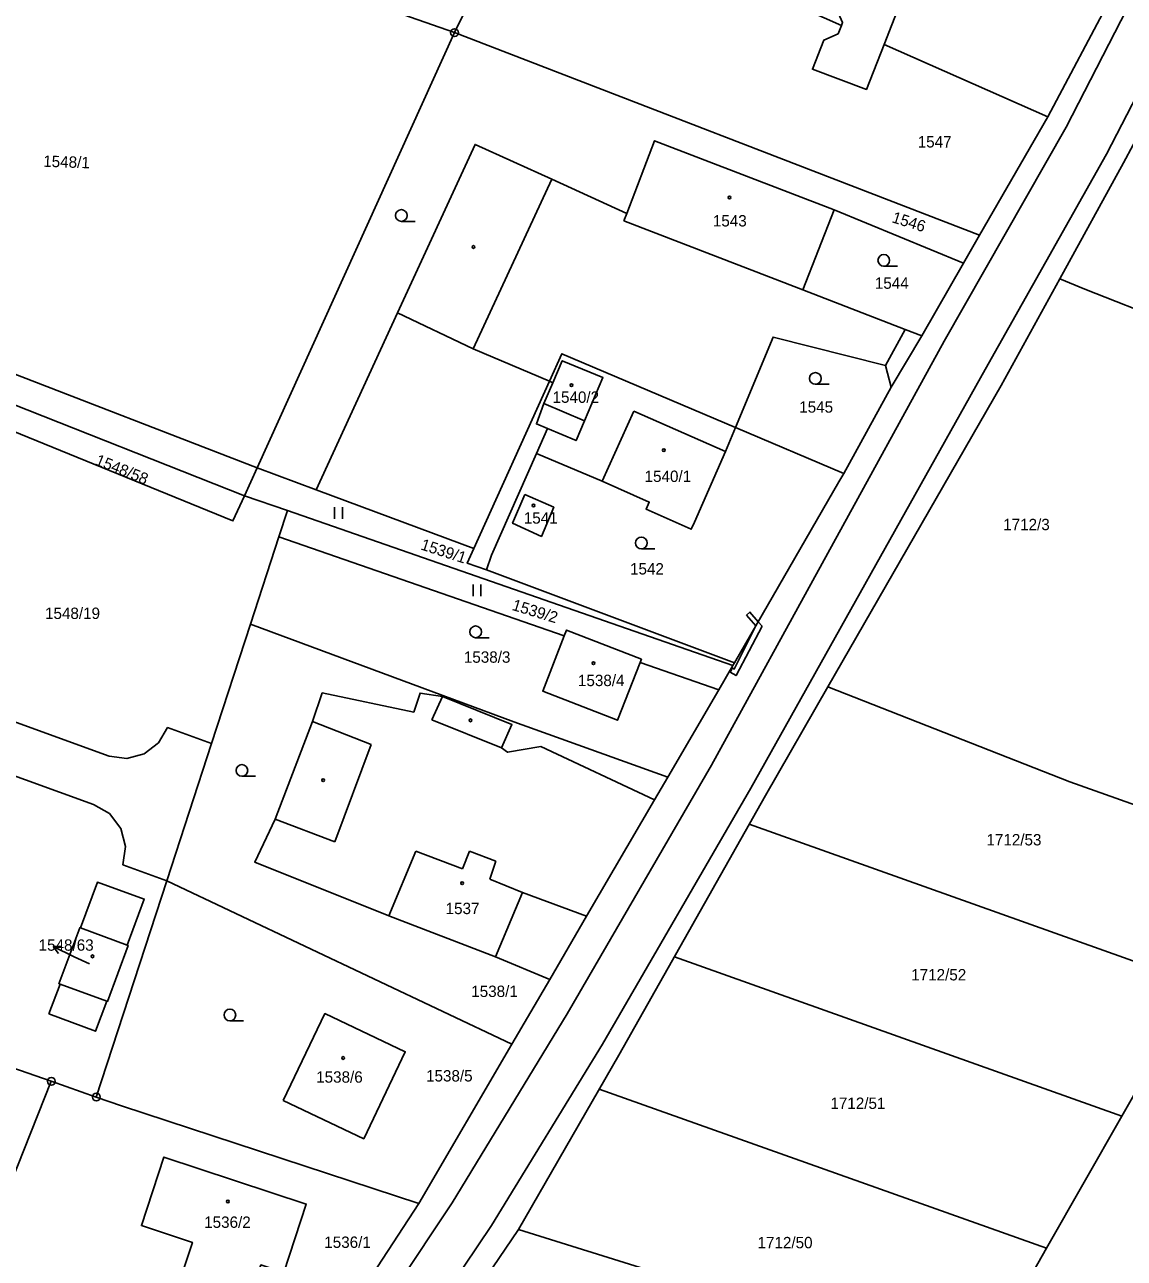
# Model space of a CAD drawing. Extents: x -587171 to -555306, y -1167727 to -1074732.
# Drawn here: x -559552.9 to -559411.8, y -1075888.7 to -1075730.3 of the extents above; entities that cross this region are included whole.
import ezdxf

# ---------------------------------------------------------------- set-up
doc = ezdxf.new("R2010")
doc.units = 0
for name, color, linetype in [('Hranice parcel', 7, 'Continuous'), ('Parcelní čísla', 7, 'Continuous'), ('Pop  PČ popisy', 7, 'Continuous'), ('Vnitřní kresba', 7, 'Continuous'), ('Věcná břemena k části', 7, 'Continuous'), ('Značky bodu BP', 7, 'Continuous'), ('Značky budov', 7, 'Continuous'), ('Značky kultur', 7, 'Continuous')]:
    doc.layers.add(name, color=color, linetype=linetype)

msp = doc.modelspace()

# ---------------------------------------------------------------- linework, layer by layer
at = {"layer": 'Hranice parcel'}
for p, q in [((-559522.59, -1075722.59), (-559497.7, -1075731.34)), ((-559421.59, -1075742.17), (-559411.85, -1075723.77)), ((-559497.7, -1075731.34), (-559523.02, -1075787.2)), ((-559430.34, -1075757.33), (-559497.7, -1075731.34)), ((-559421.59, -1075742.17), (-559442.58, -1075732.86)), ((-559411.86, -1075748.06), (-559407.41, -1075739.7)), ((-559430.34, -1075757.33), (-559421.59, -1075742.17)), ((-559420.04, -1075762.95), (-559411.86, -1075748.06)), ((-559432.4, -1075760.96), (-559449, -1075754.08)), ((-559432.4, -1075760.96), (-559430.34, -1075757.33)), ((-559591.71, -1075760.7), (-559523.02, -1075787.2)), ((-559437.72, -1075770.27), (-559432.4, -1075760.96)), ((-559441.66, -1075776.84), (-559437.72, -1075770.27)), ((-559485.53, -1075776.1), (-559495.22, -1075797.58)), ((-559485.53, -1075776.1), (-559485.08, -1075776.29)), ((-559524.66, -1075790.79), (-559559.45, -1075777.02)), ((-559447.75, -1075787.93), (-559441.66, -1075776.84)), ((-559485.78, -1075782.16), (-559487.18, -1075785.36)), ((-559447.75, -1075787.93), (-559461.66, -1075782.02)), ((-559523.02, -1075787.2), (-559524.66, -1075790.79)), ((-559524.66, -1075790.79), (-559519.14, -1075792.71)), ((-559519.14, -1075792.71), (-559520.23, -1075796.07)), ((-559519.14, -1075792.71), (-559461.97, -1075812.59)), ((-559520.23, -1075796.07), (-559523.87, -1075807.27)), ((-559483.63, -1075808.8), (-559520.23, -1075796.07)), ((-559523.87, -1075807.27), (-559528.88, -1075822.62)), ((-559463.78, -1075815.7), (-559473.88, -1075812.19)), ((-559463.78, -1075815.7), (-559461.97, -1075812.59)), ((-559461.97, -1075812.59), (-559461.76, -1075812.24)), ((-559470.33, -1075826.93), (-559463.78, -1075815.7)), ((-559457.82, -1075829.29), (-559449.79, -1075815.32)), ((-559528.88, -1075822.62), (-559534.61, -1075840.22)), ((-559470.33, -1075826.93), (-559472.03, -1075829.84)), ((-559480.75, -1075844.78), (-559472.03, -1075829.84)), ((-559459.89, -1075832.96), (-559402.4, -1075853.44)), ((-559543.66, -1075867.99), (-559534.61, -1075840.22)), ((-559534.61, -1075840.22), (-559490.33, -1075861.19)), ((-559412.07, -1075870.43), (-559469.49, -1075849.99)), ((-559402.4, -1075853.44), (-559412.07, -1075870.43)), ((-559490.33, -1075861.19), (-559502.27, -1075881.67)), ((-559558.96, -1075889.73), (-559549.44, -1075865.97)), ((-559549.44, -1075865.97), (-559543.66, -1075867.99)), ((-559421.75, -1075887.41), (-559479.13, -1075866.99)), ((-559412.07, -1075870.43), (-559421.75, -1075887.41)), ((-559489.49, -1075884.98), (-559471.83, -1075890.5)), ((-559421.75, -1075887.41), (-559430.88, -1075903.46))]:
    msp.add_line(p, q, dxfattribs=at)
for points in [[(-559448.05, -1075730.43), (-559488.45, -1075712.5), (-559497.7, -1075731.34)], [(-559448.05, -1075730.43), (-559447.9, -1075730.05), (-559449.06, -1075727.42), (-559448.55, -1075726.08), (-559449.62, -1075723.49), (-559455.07, -1075721.38), (-559453.89, -1075718.33), (-559454.44, -1075717.24), (-559452.94, -1075713.51), (-559441.55, -1075717.87), (-559440.36, -1075720.4), (-559442.05, -1075724.67), (-559440.6, -1075727.83), (-559442.58, -1075732.86)], [(-559442.58, -1075732.86), (-559444.85, -1075738.64), (-559451.78, -1075736.05), (-559450.3, -1075732.31), (-559448.49, -1075731.49), (-559448.05, -1075730.43)], [(-559449, -1075754.08), (-559472.03, -1075745.22), (-559475.6, -1075754.58), (-559485.2, -1075750.17), (-559495.07, -1075745.69), (-559505.01, -1075767.33), (-559495.3, -1075771.92), (-559485.53, -1075776.1)], [(-559437.72, -1075770.27), (-559439.87, -1075769.44), (-559453, -1075764.36), (-559449, -1075754.08)], [(-559420.04, -1075762.95), (-559427.55, -1075776.63), (-559449.79, -1075815.32)], [(-559363.59, -1075785.24), (-559416.84, -1075764.27), (-559420.04, -1075762.95)], [(-559461.66, -1075782.02), (-559456.82, -1075770.42), (-559442.39, -1075774.07), (-559441.66, -1075776.84)], [(-559461.66, -1075782.02), (-559483.94, -1075772.57), (-559485.53, -1075776.1)], [(-559485.08, -1075776.29), (-559483.88, -1075773.46), (-559478.67, -1075775.62), (-559481.04, -1075781.16), (-559482.1, -1075783.71), (-559485.78, -1075782.16)], [(-559485.08, -1075776.29), (-559486.22, -1075778.97), (-559487.19, -1075781.57), (-559485.78, -1075782.16)], [(-559524.66, -1075790.79), (-559526.13, -1075794.02), (-559560.86, -1075779.87)], [(-559487.18, -1075785.36), (-559478.76, -1075788.92), (-559472.71, -1075791.61), (-559473.12, -1075792.52), (-559467.32, -1075795.09), (-559466.92, -1075794.18), (-559462.93, -1075785.1), (-559461.66, -1075782.02)], [(-559495.22, -1075797.58), (-559515.09, -1075790.17), (-559515.46, -1075790.03), (-559523.02, -1075787.2)], [(-559461.76, -1075812.24), (-559448.41, -1075789.01), (-559447.75, -1075787.93)], [(-559488.66, -1075790.63), (-559490.26, -1075794.33), (-559486.55, -1075796.03), (-559484.97, -1075792.27), (-559488.66, -1075790.63)], [(-559461.76, -1075812.24), (-559493.61, -1075800.32), (-559496.07, -1075799.47), (-559495.22, -1075797.58)], [(-559470.33, -1075826.93), (-559490.08, -1075819.83), (-559523.87, -1075807.27)], [(-559473.88, -1075812.19), (-559476.78, -1075819.63), (-559486.38, -1075815.89), (-559483.63, -1075808.8)], [(-559483.63, -1075808.8), (-559483.34, -1075808.05), (-559473.72, -1075811.79), (-559473.88, -1075812.19)], [(-559528.88, -1075822.62), (-559534.52, -1075820.57), (-559535.7, -1075822.54), (-559537.52, -1075823.92), (-559539.74, -1075824.51), (-559542.01, -1075824.24), (-559576.54, -1075811.71)], [(-559449.79, -1075815.32), (-559418.75, -1075827.52), (-559387.44, -1075838.67)], [(-559472.03, -1075829.84), (-559486.62, -1075822.98), (-559490.89, -1075823.72), (-559491.67, -1075823.15), (-559490.33, -1075820.17), (-559499.26, -1075816.56), (-559502.11, -1075816.14), (-559502.94, -1075818.57), (-559514.68, -1075816.11), (-559515.91, -1075819.8), (-559520.72, -1075832.3), (-559523.34, -1075837.86), (-559506.13, -1075844.71), (-559492.45, -1075849.98), (-559488.99, -1075841.72), (-559480.75, -1075844.78)], [(-559579.43, -1075817.58), (-559544.03, -1075830.42), (-559541.96, -1075831.6), (-559540.5, -1075833.5), (-559539.9, -1075835.81), (-559540.25, -1075838.17), (-559534.61, -1075840.22)], [(-559489.49, -1075884.98), (-559476.6, -1075862.6), (-559457.82, -1075829.29)], [(-559549.77, -1075857.33), (-559548.29, -1075853.5), (-559548.46, -1075853.44), (-559545.79, -1075846.25), (-559545.68, -1075846.29), (-559543.51, -1075840.41), (-559537.51, -1075842.58), (-559539.68, -1075848.49), (-559539.58, -1075848.53), (-559542.21, -1075855.72), (-559542.32, -1075855.67), (-559543.75, -1075859.55), (-559549.77, -1075857.33)], [(-559480.75, -1075844.78), (-559485.49, -1075852.9), (-559490.33, -1075861.19)], [(-559519.67, -1075868.44), (-559514.32, -1075857.27), (-559504.03, -1075862.18), (-559509.35, -1075873.35), (-559519.67, -1075868.44)], [(-559569.13, -1075859.16), (-559557.63, -1075863.12), (-559549.44, -1075865.97)], [(-559502.27, -1075881.67), (-559540.43, -1075869.12), (-559543.66, -1075867.99)], [(-559519.61, -1075890.5), (-559522.54, -1075889.54), (-559524.63, -1075895.85), (-559533.41, -1075892.96), (-559531.34, -1075886.65), (-559537.87, -1075884.5), (-559535, -1075875.71), (-559516.73, -1075881.73), (-559519.61, -1075890.5)], [(-559517.9, -1075903.49), (-559512.23, -1075896.93), (-559502.27, -1075881.67)], [(-559489.49, -1075884.98), (-559503.48, -1075905.62), (-559519.01, -1075923.07)]]:
    msp.add_lwpolyline(points, dxfattribs=at)
at = {"layer": 'Pop  PČ popisy'}
for p, q in [((-559549.19, -1075848.66), (-559548.07, -1075848.65)), ((-559546.49, -1075849.98), (-559549.19, -1075848.66)), ((-559549.19, -1075848.66), (-559548.51, -1075849.55)), ((-559544.55, -1075850.91), (-559546.49, -1075849.98))]:
    msp.add_line(p, q, dxfattribs=at)
at = {"layer": 'Vnitřní kresba'}
for p, q in [((-559419.23, -1075743.47), (-559389.37, -1075685.41)), ((-559383.76, -1075688.04), (-559414.04, -1075746.95)), ((-559419.23, -1075743.47), (-559434.89, -1075770.95)), ((-559429.63, -1075774.59), (-559414.04, -1075746.95)), ((-559495.3, -1075771.92), (-559485.2, -1075750.17)), ((-559475.6, -1075754.58), (-559475.96, -1075755.51)), ((-559475.96, -1075755.51), (-559453, -1075764.36)), ((-559505.01, -1075767.33), (-559515.46, -1075790.03)), ((-559442.39, -1075774.07), (-559439.87, -1075769.44)), ((-559434.89, -1075770.95), (-559464.74, -1075825.38)), ((-559459.66, -1075828.32), (-559429.63, -1075774.59)), ((-559481.04, -1075781.16), (-559486.22, -1075778.97)), ((-559474.7, -1075779.94), (-559478.76, -1075788.92)), ((-559462.93, -1075785.1), (-559474.7, -1075779.94)), ((-559492.96, -1075798.43), (-559487.18, -1075785.36)), ((-559493.61, -1075800.32), (-559492.96, -1075798.43)), ((-559499.26, -1075816.56), (-559500.63, -1075819.58)), ((-559508.39, -1075822.73), (-559515.91, -1075819.8)), ((-559500.63, -1075819.58), (-559491.67, -1075823.15)), ((-559513.07, -1075835.24), (-559508.39, -1075822.73)), ((-559464.74, -1075825.38), (-559483.24, -1075857.3)), ((-559478.72, -1075861.21), (-559459.66, -1075828.32)), ((-559520.72, -1075832.3), (-559513.07, -1075835.24)), ((-559502.67, -1075836.44), (-559506.13, -1075844.71)), ((-559496.68, -1075838.71), (-559502.67, -1075836.44)), ((-559495.79, -1075836.42), (-559496.68, -1075838.71)), ((-559492.39, -1075837.73), (-559495.79, -1075836.42)), ((-559493.18, -1075840.04), (-559492.39, -1075837.73)), ((-559488.99, -1075841.72), (-559493.18, -1075840.04)), ((-559545.68, -1075846.29), (-559539.68, -1075848.49)), ((-559492.45, -1075849.98), (-559485.49, -1075852.9)), ((-559548.29, -1075853.5), (-559542.32, -1075855.67)), ((-559483.24, -1075857.3), (-559497.99, -1075881.59)), ((-559492.95, -1075884.49), (-559478.72, -1075861.21)), ((-559497.99, -1075881.59), (-559510.94, -1075900.97)), ((-559506.4, -1075904.43), (-559492.95, -1075884.49))]:
    msp.add_line(p, q, dxfattribs=at)
at = {"layer": 'Věcná břemena k části'}
for points in [[(-559460.25, -1075806.13), (-559459.05, -1075807.52), (-559458.73, -1075806.97), (-559459.8, -1075805.74)], [(-559458.24, -1075807.54), (-559458.73, -1075806.97), (-559459.05, -1075807.52), (-559461.81, -1075813.05), (-559462.05, -1075812.9), (-559462.33, -1075813.43), (-559461.57, -1075813.89)]]:
    msp.add_lwpolyline(points, close=True, dxfattribs=at)
at = {"layer": 'Značky bodu BP'}
for centre, radius in [((-559497.7, -1075731.34), 0.5), ((-559497.7, -1075731.34), 0.0303), ((-559549.44, -1075865.97), 0.5), ((-559549.44, -1075865.97), 0.0303), ((-559543.66, -1075867.99), 0.5), ((-559543.66, -1075867.99), 0.0303)]:
    msp.add_circle(centre, radius, dxfattribs=at)
at = {"layer": 'Značky budov'}
for centre in [(-559462.43, -1075752.5), (-559495.28, -1075758.86), (-559482.7, -1075776.59), (-559470.86, -1075784.93), (-559487.55, -1075792.04), (-559479.88, -1075812.3), (-559495.64, -1075819.63), (-559514.57, -1075827.31), (-559496.73, -1075840.54), (-559544.14, -1075849.93), (-559511.99, -1075862.98), (-559526.77, -1075881.39)]:
    msp.add_circle(centre, 0.175, dxfattribs=at)
at = {"layer": 'Značky kultur'}
for p, q in [((-559504.52, -1075755.57), (-559502.77, -1075755.57)), ((-559442.62, -1075761.33), (-559440.87, -1075761.33)), ((-559451.4, -1075776.49), (-559449.65, -1075776.49)), ((-559513.09, -1075793.77), (-559513.09, -1075792.27)), ((-559512.09, -1075793.77), (-559512.09, -1075792.27)), ((-559473.73, -1075797.61), (-559471.98, -1075797.61)), ((-559495.31, -1075803.7), (-559495.31, -1075802.2)), ((-559494.31, -1075803.7), (-559494.31, -1075802.2)), ((-559494.99, -1075809.02), (-559493.24, -1075809.02)), ((-559524.98, -1075826.82), (-559523.23, -1075826.82)), ((-559526.52, -1075858.21), (-559524.77, -1075858.21))]:
    msp.add_line(p, q, dxfattribs=at)
for centre in [(-559504.52, -1075754.82), (-559442.62, -1075760.58), (-559451.4, -1075775.74), (-559473.73, -1075796.86), (-559494.99, -1075808.27), (-559524.98, -1075826.07), (-559526.52, -1075857.46)]:
    msp.add_circle(centre, 0.75, dxfattribs=at)

# ---------------------------------------------------------------- texts
at = {"layer": 'Parcelní čísla'}
for s, p in [('1547', (-559438.27, -1075746.09)), ('1543', (-559464.55, -1075756.23)), ('1544', (-559443.77, -1075764.23)), ('1540/2', (-559485.12, -1075778.87)), ('1545', (-559453.47, -1075780.13)), ('1540/1', (-559473.31, -1075789.03)), ('1541', (-559488.81, -1075794.38)), ('1712/3', (-559427.3, -1075795.22)), ('1542', (-559475.18, -1075800.91)), ('1548/19', (-559550.24, -1075806.62)), ('1538/3', (-559496.5, -1075812.24)), ('1538/4', (-559481.86, -1075815.24)), ('1712/53', (-559429.45, -1075835.69)), ('1537', (-559498.84, -1075844.51)), ('1548/63', (-559551.06, -1075849.21)), ('1712/52', (-559439.1, -1075853.02)), ('1538/1', (-559495.55, -1075855.15)), ('1538/6', (-559515.45, -1075866.15)), ('1538/5', (-559501.35, -1075866)), ('1712/51', (-559449.47, -1075869.52)), ('1536/2', (-559529.82, -1075884.79)), ('1536/1', (-559514.41, -1075887.36)), ('1712/50', (-559458.82, -1075887.41))]:
    msp.add_text(s, height=1.46, dxfattribs=at).set_placement(p)
for s, rotation, p in [('1548/1', 358, (-559550.49, -1075748.56)), ('1546', 342.6003, (-559441.68, -1075755.67)), ('1548/58', 338, (-559543.91, -1075786.77)), ('1539/1', 342, (-559502.15, -1075797.67)), ('1539/2', 343, (-559490.42, -1075805.44))]:
    msp.add_text(s, height=1.46, rotation=rotation, dxfattribs=at).set_placement(p)

doc.saveas('drawing.dxf')
